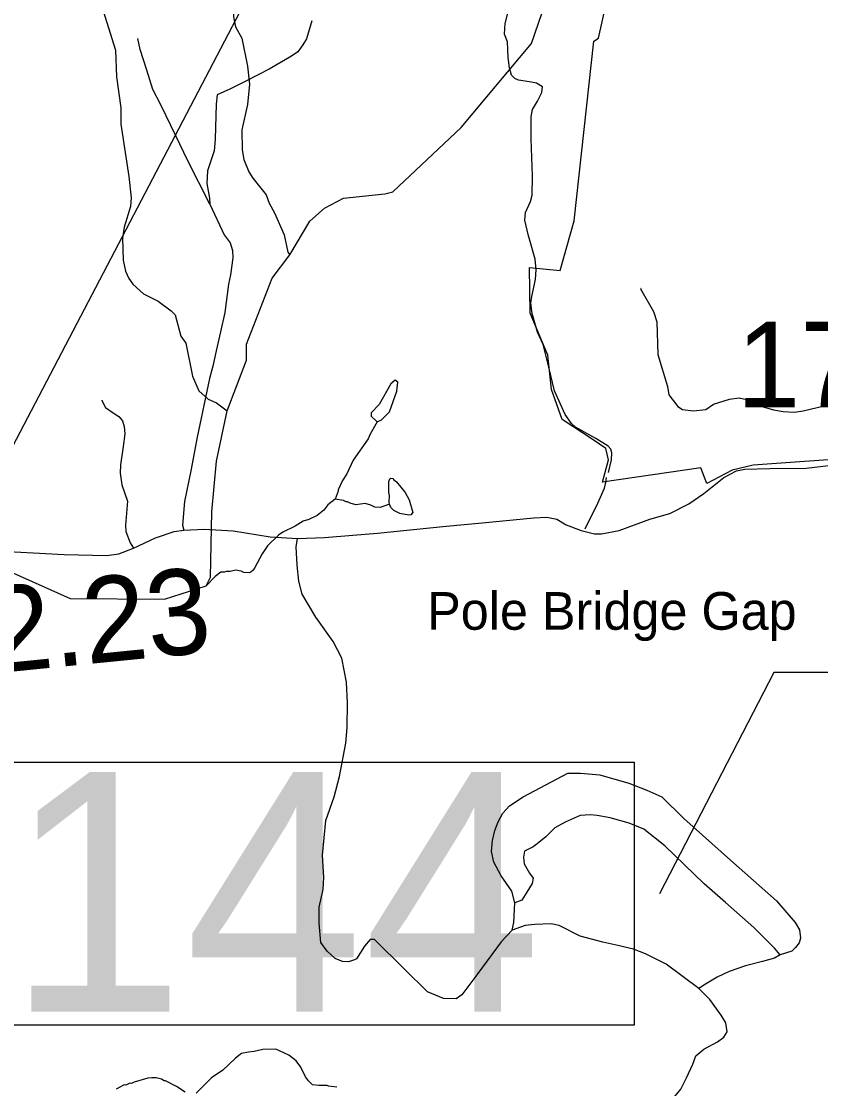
# Model space of a CAD drawing. Extents: x 1248224 to 1454986, y 825081 to 985870.
# Drawn here: x 1383943 to 1388614, y 958101 to 964335 of the extents above; entities that cross this region are included whole.
import ezdxf

# ---------------------------------------------------------------- set-up
doc = ezdxf.new("R2010")
doc.units = 0
for name, color, linetype in [('Exist Boundary Land Use Park State Division NC Parks and Recreation', 7, 'Continuous'), ('Exist Geographical Mountain Summit Label', 7, 'Continuous'), ('Exist Hydrographic Misc Water Feature', 7, 'Continuous'), ('Exist Road Non-System Type 51', 7, 'Continuous'), ('Exist Road Secondary Mileage Hundredths English Label', 7, 'Continuous'), ('Exist Road Secondary Structure Standard Bridge Number Label', 7, 'Continuous'), ('Exist Road Secondary Type 51 Attributed', 7, 'Continuous'), ('Exist Road Secondary Type 51 Number Label', 7, 'Continuous')]:
    doc.layers.add(name, color=color, linetype=linetype)

msp = doc.modelspace()

# ---------------------------------------------------------------- linework, layer by layer
at = {"layer": 'Exist Boundary Land Use Park State Division NC Parks and Recreation'}
msp.add_lwpolyline([(1388849.2, 961787.3), (1388220.2, 961743.3), (1388097.2, 961713.2), (1387949.3, 961636.2), (1387913.3, 961726.3), (1387338.2, 961643.2), (1387373.2, 961774.2), (1387358.2, 961840.3), (1387284.2, 961891.2), (1387103.2, 962009.2), (1387040.2, 962185.3), (1387019.2, 962385.3), (1386916.2, 962630.2), (1386913.2, 962897.3), (1387091.2, 962879.3), (1387173.2, 963169.3), (1387288.2, 964220.3), (1387315.2, 964237.3), (1387363.2, 964445.2)], dxfattribs=at)
at = {"layer": 'Exist Hydrographic Misc Water Feature'}
msp.add_line((1386023.2, 961995.9), (1385980.9, 961924), dxfattribs=at)
for points in [[(1385111.2, 964810.4), (1385122.6, 964782.2), (1385151.2, 964619.4), (1385167.7, 964551.1), (1385167.3, 964531), (1385182.4, 964482.7), (1385183.8, 964360.6), (1385194.6, 964302.3), (1385231.4, 964237.6), (1385264, 964072.7), (1385275.7, 963968.5), (1385265.2, 963848.6), (1385232.2, 963701.1), (1385233.8, 963585), (1385242.6, 963528.8), (1385273.1, 963456.1), (1385296.4, 963419.6), (1385374.4, 963321.9), (1385391.4, 963273.5), (1385422.2, 963216.8), (1385479.6, 963087.7), (1385499.5, 962987.1), (1385511.3, 962970.9)], [(1384401.4, 964460.9), (1384493.3, 964166.8), (1384500.1, 964010.6), (1384524.4, 963829.9), (1384524.4, 963733.9), (1384572.1, 963428.7), (1384585.5, 963304.3), (1384580.5, 963254.4), (1384544, 963133.1), (1384534.6, 963069.2), (1384538, 962941), (1384552.6, 962876.7), (1384571.8, 962832.3), (1384595, 962799.8), (1384657.9, 962742.5), (1384743.1, 962700.6), (1384818, 962645), (1384841.5, 962620.4), (1384875, 962495.7), (1384904.2, 962455.1), (1384944.1, 962262.1), (1384980.4, 962177.3), (1385035.4, 962128.1), (1385083.1, 962107.1), (1385146.1, 962059.7)], [(1385146.1, 962059.7), (1385259.2, 962355.4), (1385258.9, 962449), (1385408.3, 962834.8), (1385511.3, 962970.9), (1385628.6, 963168.1), (1385715.2, 963244.2), (1385825.3, 963301.9), (1386066.5, 963328.2), (1386113.1, 963339.5), (1386513.2, 963715.6), (1386923.2, 964206.4), (1387006.8, 964442.8)], [(1387562.8, 962776.2), (1387560.6, 962772.2), (1387636, 962640.5), (1387656.7, 962580.1), (1387662.7, 962389.9), (1387718.8, 962202.6), (1387725.9, 962154.4), (1387778.5, 962085.2), (1387806.3, 962068.7), (1387869.9, 962059.2), (1387942.2, 962067.8), (1387987, 962098.9), (1388081.6, 962128.9), (1388137.8, 962135.8), (1388205.5, 962120.4), (1388278.7, 962082.8), (1388338.5, 962065.6), (1388394.3, 962056.4), (1388458.3, 962053.1), (1388510.5, 962060), (1388667.4, 962096.7)], [(1386023.2, 961995.9), (1386046.9, 962006.5), (1386095.3, 962055.1), (1386137.1, 962175.3), (1386142.3, 962227.3), (1386126.6, 962239.6), (1386102.1, 962218.1), (1386035, 962096.5), (1385986.9, 962047.5), (1385987.7, 962028.2), (1386023.2, 961995.9)], [(1381805.7, 959308.4), (1381887, 959444.8), (1382083.8, 959479.2), (1382666.1, 959544.6), (1382776.1, 959634.3), (1382906.1, 959897.6), (1383009.1, 959997.4), (1383029.1, 960170.9), (1383080.1, 960235.6), (1383257.1, 960317.4), (1383300.1, 960382.2), (1383328.1, 960506.4), (1383440.1, 960694.5), (1383564.1, 961026.9), (1383640.1, 961107.5), (1383858.2, 961129.4), (1384229.1, 960964.3), (1384780.2, 960959.8), (1385023.2, 961037), (1385049.1, 961089.1), (1385057.1, 961469.7), (1385083.6, 961765.9), (1385146.1, 962059.7)], [(1385980.9, 961924), (1385970.1, 961897.4), (1385883.1, 961771.6), (1385845.1, 961692.5), (1385820.2, 961653.1), (1385794.9, 961597.8), (1385794.7, 961589.8), (1385777.4, 961544.5)], [(1386094.1, 961514), (1386093.2, 961526.3), (1386094.2, 961566.3), (1386090.6, 961582.4), (1386090.1, 961646.5), (1386096.5, 961662.2), (1386102.5, 961667.1), (1386113.1, 961663.8), (1386120.4, 961657.6), (1386136.1, 961645.3), (1386186.5, 961582), (1386209.5, 961539.4), (1386229.8, 961466.9), (1386219.5, 961453.2), (1386207.5, 961451.4), (1386155.7, 961460.8), (1386120, 961477.7), (1386102.5, 961496), (1386094.1, 961514)], [(1385777.4, 961544.5), (1385734.8, 961511.2), (1385710, 961479.8), (1385671.3, 961448.8), (1385622.8, 961426), (1385590.5, 961414.8), (1385543.7, 961386), (1385470.9, 961351.8), (1385446.5, 961334.4), (1385381, 961272), (1385349.8, 961224.8), (1385307.9, 961145.8), (1385297.5, 961130.1), (1385283.3, 961118.4), (1385275.2, 961114.6), (1385243.2, 961115.5), (1385227.4, 961123.9), (1385195.5, 961128.6), (1385163.3, 961121.4), (1385139.3, 961122), (1385131.2, 961118.2), (1385109.2, 961116.8), (1385076.6, 961091.6), (1385023.2, 961037)], [(1386094.1, 961514), (1386040.4, 961495.6), (1386008.5, 961496.5), (1385984.8, 961509.1), (1385953, 961517.8), (1385896.8, 961511.2), (1385865, 961520), (1385849.2, 961528.4), (1385841.2, 961528.6), (1385825.5, 961537), (1385777.4, 961544.5)], [(1385785.8, 958109.7), (1385737.9, 958114.8), (1385730, 958119), (1385682, 958118.2), (1385644.1, 958123.2), (1385620.7, 958145.8), (1385603.3, 958170.2), (1385576.6, 958226.9), (1385549.4, 958263.6), (1385506.3, 958296.7), (1385431.1, 958330.5), (1385355, 958329.7), (1385302.8, 958317.7), (1385270.7, 958314.5), (1385230.5, 958305.5), (1385224.3, 958301.7), (1385191.7, 958276.5), (1385120.1, 958208.2), (1385055, 958163.8), (1384964.8, 958074.1)], [(1384901, 958079.6), (1384849.7, 958113), (1384786.5, 958146.6), (1384778.5, 958146.8), (1384762.8, 958155.1), (1384731, 958163.9), (1384704.9, 958164.6), (1384682.9, 958161.2), (1384602.3, 958139.1), (1384586.1, 958131.5), (1384578.1, 958131.7), (1384553.9, 958120.3), (1384544, 958122.6), (1384497.3, 958097.8)]]:
    msp.add_lwpolyline(points, dxfattribs=at)
at = {"layer": 'Exist Road Non-System Type 51'}
for points in [[(1386952.7, 963974), (1386912.8, 963981.8), (1386849, 963991.3), (1386826.7, 964000.9), (1386807.6, 964021.6), (1386794.8, 964063.1), (1386788.4, 964123.7), (1386783.7, 964214.7), (1386766.1, 964261), (1386769.3, 964323.2), (1386786.8, 964382.2)], [(1385640, 964339.1), (1385609.7, 964233.8), (1385589, 964197.1), (1385558.7, 964157.3), (1385522, 964131.7), (1385391.3, 964055.1), (1385255.8, 963984.9), (1385164.9, 963940.3), (1385086.8, 963905.2), (1385082.4, 963852), (1385076, 963647.8), (1385069.7, 963579.2), (1385031.4, 963462.7), (1385026.6, 963387.7), (1385042.6, 963301.6), (1385044.2, 963266.5)], [(1385044.2, 963266.5), (1384915, 963523.4), (1384848.1, 963662.2), (1384755.6, 963850.4), (1384712.5, 963936.6), (1384677.5, 964049.8), (1384637.7, 964169.8), (1384624.9, 964235.2)], [(1387374.9, 961699.7), (1387392.5, 961774.6), (1387394.1, 961814.5), (1387387.7, 961836.9), (1387371.7, 961852.8), (1387300, 961897.5), (1387180.4, 961964.5), (1387158.1, 961985.2), (1387121.4, 962039.5), (1387059.3, 962176.7), (1387026.1, 962314.7), (1386992.6, 962447.1), (1386959.1, 962520.5), (1386928.8, 962629), (1386920.9, 962689.6), (1386925.7, 962727.9), (1386947.9, 962827.2), (1386951.1, 962886.3), (1386944.8, 962945.3), (1386904.9, 963090.5), (1386885.8, 963173.5), (1386889, 963218.1), (1386917.7, 963283.5), (1386927.2, 963320.2), (1386930.4, 963430.3), (1386922.5, 963647.9), (1386922.5, 963777.1), (1386930.4, 963820.2), (1386959.1, 963868.1), (1386984.6, 963919.1), (1386987.8, 963951.7), (1386952.7, 963974)], [(1385044.2, 963266.5), (1385128.1, 963088.4), (1385163.2, 963040.5), (1385177.5, 962997.4), (1385179.1, 962954.3), (1385164.8, 962855.4), (1385153.6, 962799.6), (1385132.9, 962634.7), (1385107.4, 962521.4), (1385081.9, 962411.3), (1385062.8, 962320.4), (1385042.1, 962248.6), (1384970.5, 961907.1), (1384933.7, 961709.4), (1384896.2, 961531), (1384884.9, 961391.9), (1384891.9, 961363.5)], [(1384413, 962123.1), (1384413.5, 962121.2), (1384434.2, 962079.8), (1384478.9, 962047.9), (1384513.5, 962026.3), (1384534.3, 962002.4), (1384543.8, 961968.8), (1384548.6, 961925.8), (1384539.1, 961852.4), (1384523.1, 961743.9), (1384519.9, 961696), (1384530.1, 961626.8), (1384563.9, 961532.8), (1384552.6, 961391.9), (1384554.5, 961354.4), (1384578.9, 961288.6), (1384597.8, 961258.3)], [(1387237.3, 961370.2), (1387312.4, 961520.8), (1387350.2, 961608.1), (1387358.8, 961641.9), (1387361.9, 961671)], [(1385889, 958853.2), (1385854, 958841.4), (1385820.2, 958843.3), (1385777, 958860.2), (1385730.1, 958903.4), (1385692.4, 958954.1), (1385682.5, 959067), (1385684.4, 959160.9), (1385706.9, 959264.3), (1385710.7, 959333.8), (1385703.2, 959465.3), (1385721.9, 959667.1), (1385770.7, 959806.1), (1385802.6, 959924.5), (1385840.2, 960118), (1385847.7, 960210), (1385849.5, 960353.7), (1385843.9, 960475.8), (1385815.7, 960614.8), (1385765, 960712.5), (1385663.7, 960855.3), (1385583.3, 960989.3), (1385564.6, 961064.4), (1385555.2, 961158.3), (1385549.5, 961265.4), (1385557, 961314.3)], [(1386811.9, 959027.1), (1386821.5, 959071.8), (1386827.1, 959186.4), (1386808.3, 959254), (1386746.4, 959344.2), (1386703.2, 959423.1), (1386690.1, 959485.1), (1386695.9, 959549.7), (1386709.1, 959608), (1386729.7, 959658.7), (1386756, 959709.4), (1386795.4, 959752.6), (1386876.2, 959805.2), (1387137.1, 959944.3), (1387210.3, 959944.3), (1387323, 959933), (1387493.8, 959884.1), (1387598.9, 959844.7), (1387685.3, 959805.2), (1387814.8, 959679.4), (1388087, 959435.1), (1388354.7, 959196.9), (1388465.5, 959071), (1388489.9, 959027.8), (1388495.5, 958979.5), (1388488, 958953.2), (1388467.3, 958925), (1388444.8, 958904.4), (1388377.2, 958881.8)], [(1388377.2, 958881.8), (1388343.4, 958921.3), (1388223.3, 959041.5), (1388058.1, 959188), (1387932.3, 959297), (1387703.3, 959518.7), (1387579.9, 959615.7), (1387495.4, 959651.4), (1387384.6, 959683.4), (1387307.7, 959696.5), (1387266.4, 959700.3), (1387208.2, 959696.5), (1387121.8, 959657.1), (1387059.9, 959625.1), (1387007.3, 959572.5), (1386956.6, 959531.2), (1386934.1, 959512.4), (1386883.4, 959488), (1386877.8, 959452.3), (1386881.5, 959412.9), (1386913.4, 959358.4), (1386934.1, 959330.2), (1386928.5, 959298.3), (1386896.5, 959247.5), (1386868.4, 959202.4), (1386827.1, 959186.4)], [(1387901.7, 958684.8), (1387710, 958826.9), (1387589.4, 958887.3), (1387519.7, 958916.3), (1387427.7, 958936.9), (1387341.3, 958955.7), (1387208, 958991.4), (1387086, 959053.4), (1387039.1, 959062.8), (1386943.3, 959059.1), (1386887, 959053.4), (1386811.9, 959027.1), (1386746.2, 958957.6), (1386611.1, 958773.5), (1386516.5, 958647.8), (1386484.6, 958625.3), (1386409.5, 958627.2), (1386315.7, 958666.6), (1386182.4, 958798.1), (1386005.9, 958972.8), (1385981.5, 958972.8), (1385947.7, 958933.4), (1385900.8, 958858.2), (1385889, 958853.2)], [(1388377.2, 958881.8), (1388343.4, 958863), (1388274.3, 958842.9), (1388174.9, 958818), (1388079.1, 958784.3), (1388008.2, 958752.3), (1387940.7, 958711.5), (1387901.7, 958684.8)], [(1388033, 958530.3), (1387965.6, 958620.9), (1387901.7, 958684.8)], [(1387536, 957035.5), (1387476, 957144.9), (1387461, 957227.5), (1387459.1, 957293.3), (1387464.8, 957422.9), (1387494.8, 957554.4), (1387543.6, 957717.9), (1387613, 957853.7), (1387671.2, 957938.3), (1387740.2, 958029.6), (1387797, 958098), (1387830.7, 958163.7), (1387866.4, 958244.5), (1387885.2, 958291.5), (1387931.9, 958331.4), (1388011.7, 958374.1), (1388048.8, 958400.4), (1388066.7, 958432.7), (1388059.6, 958484.2), (1388033, 958530.3)]]:
    msp.add_lwpolyline(points, dxfattribs=at)
at = {"layer": 'Exist Road Secondary Structure Standard Bridge Number Label'}
msp.add_line((1382393.1, 958986.2), (1385638.4, 965190.4), dxfattribs=at)
msp.add_lwpolyline([(1391192.6, 960531.8), (1388340.1, 960531.8), (1387671.6, 959239.3)], dxfattribs=at)
msp.add_lwpolyline([(1383808, 960007.5), (1387523.9, 960007.5), (1387523.9, 958471.1), (1383808, 958471.1)], close=True, dxfattribs=at)
at = {"layer": 'Exist Road Secondary Type 51 Attributed'}
msp.add_lwpolyline([(1383758.2, 961245.1), (1384194.1, 961220.2), (1384442.8, 961215), (1384513.7, 961224.2), (1384597.8, 961258.3), (1384726.4, 961318.8), (1384836.7, 961354.3), (1384891.9, 961363.5), (1385012, 961368.7), (1385180.1, 961358.1), (1385398.1, 961324), (1385557, 961314.3), (1385713.9, 961320.1), (1385879.4, 961333.2), (1386024.4, 961345), (1386424.9, 961387), (1386634.9, 961405.4), (1386937.5, 961434.2), (1387013.7, 961439.4), (1387072.8, 961426.3), (1387126.6, 961393.4), (1387214.6, 961361.9), (1387292, 961342.2), (1387333.6, 961341.1), (1387436.1, 961360.8), (1387614.6, 961426.5), (1387731.5, 961460.6), (1387842.5, 961516.8), (1387930.5, 961577.2), (1388048.7, 961670.5), (1388122.2, 961710), (1388170.4, 961720.2), (1388316.1, 961722.8), (1388528.8, 961724.2), (1388725, 961747.5)], dxfattribs=at)

# ---------------------------------------------------------------- texts
at = {"layer": 'Exist Geographical Mountain Summit Label'}
msp.add_text('Pole Bridge Gap', height=220, dxfattribs=at).set_placement((1386314.5, 960781.3))
at = {"layer": 'Exist Road Secondary Mileage Hundredths English Label'}
msp.add_text('2.23', height=500, rotation=5.69895, dxfattribs=at).set_placement((1383771.6, 960524.7))
at = {"layer": 'Exist Road Secondary Structure Standard Bridge Number Label'}
msp.add_text('144', height=1400, dxfattribs=at).set_placement((1383858.2, 958550.2))
at = {"layer": 'Exist Road Secondary Type 51 Number Label'}
msp.add_text('1737', height=500, dxfattribs=at).set_placement((1388122.7, 962079.9))

doc.saveas('drawing.dxf')
